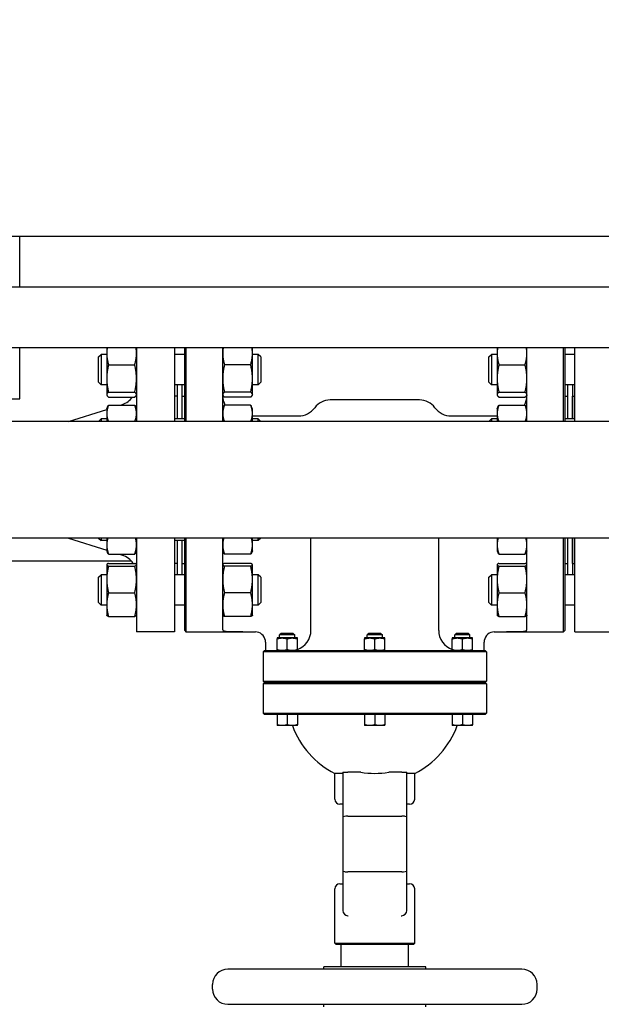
# Model space of a CAD drawing. Header units: inches. Extents: x 5 to 1128, y -85 to 748.
# Tile 682 of 693: x 658 to 672, y 681 to 705. Entities that reach past the tile are written whole.
import ezdxf

# ---------------------------------------------------------------- set-up
doc = ezdxf.new("R2010")
doc.units = ezdxf.units.IN
doc.header["$LTSCALE"] = 32
doc.header["$MEASUREMENT"] = 0
doc.layers.add('Dimension (ANSI)', color=7, linetype='Continuous', lineweight=25)
doc.layers.add('Visible (ANSI)', color=7, linetype='Continuous', lineweight=30)
doc.styles.add('Note Text (ANSI)', font='tahoma.ttf')
doc.dimstyles.new('SB Fraction-16 (ANSI)', dxfattribs={"dimscale": 32, "dimtxt": 0.125, "dimasz": 0.098425, "dimexe": 0.125, "dimexo": 0.0625, "dimgap": 0.031496, "dimtad": 0, "dimtih": 1, "dimtoh": 1, "dimdec": 4, "dimrnd": 1e-08, "dimzin": 0, "dimdsep": 46, "dimlunit": 5, "dimtxsty": 'Note Text (ANSI)', "dimcen": 0.09, "dimdle": 0.393701, "dimclrd": 256, "dimclre": 256, "dimclrt": 256, "dimadec": 0, "dimazin": 3, "dimtfac": 0.96, "dimtofl": 0, "dimtmove": 0, "dimatfit": 3, "dimfxl": 1, "dimfrac": 2, "dimtolj": 1, "dimtzin": 12, "dimlwd": -1, "dimlwe": -1, "dimarcsym": 0})

# ---------------------------------------------------------------- blocks, each defined once
blk = doc.blocks.new('*D18')
at = {"layer": 'Defpoints', "color": 0, "transparency": 16777216}
for p in [(736.781, 720.097), (484.781, 699.94), (736.781, 699.94)]:
    blk.add_point(p, dxfattribs=at)
at = {"layer": 'Dimension (ANSI)', "transparency": 16777216}
for p, q in [((484.781, 701.94), (484.781, 724.097)), ((736.781, 701.94), (736.781, 724.097)), ((487.93, 720.097), (607.035, 720.097)), ((733.631, 720.097), (617.526, 720.097))]:
    blk.add_line(p, q, dxfattribs=at)
for points in [[(487.93, 720.622), (487.93, 719.572), (484.781, 720.097)], [(733.631, 720.622), (733.631, 719.572), (736.781, 720.097)]]:
    blk.add_solid(points, dxfattribs=at)
at = {"layer": 'Dimension (ANSI)', "transparency": 16777216, "insert": (608.043, 722.181), "char_height": 4, "attachment_point": 1, "style": 'Note Text (ANSI)'}
blk.add_mtext('\\A1;252', dxfattribs=at)

msp = doc.modelspace()

# ---------------------------------------------------------------- linework, layer by layer
at = {"layer": 'Visible (ANSI)'}
for p, q in [((657.96813, 699.93978), (653.96813, 699.93978)), ((693.18688, 699.93978), (657.96813, 699.93978)), ((657.96813, 698.68978), (657.96813, 699.93978)), ((734.40563, 698.68978), (655.21813, 698.68978)), ((733.65563, 697.18978), (655.21813, 697.18978)), ((657.96813, 695.93978), (657.96813, 697.18978)), ((659.91313, 696.96849), (659.97563, 697.03099)), ((659.97563, 697.03099), (659.97563, 696.28099)), ((660.11413, 697.03099), (659.97563, 697.03099)), ((660.11413, 697.18978), (660.11413, 697.05448)), ((660.11413, 697.05448), (660.11413, 696.43826)), ((660.84813, 697.18978), (660.84813, 695.37728)), ((661.78813, 697.18978), (661.78813, 695.37728)), ((662.03563, 697.03099), (661.78813, 697.03099)), ((662.03563, 695.37728), (662.03563, 697.18978)), ((662.06688, 697.18978), (662.06688, 695.37728)), ((662.97313, 695.37728), (662.97313, 697.18978)), ((663.70713, 697.05448), (663.70713, 697.18978)), ((663.70713, 696.43826), (663.70713, 697.05448)), ((663.85063, 697.03099), (663.70713, 697.03099)), ((663.85063, 696.28099), (663.85063, 697.03099)), ((663.91313, 696.96849), (663.85063, 697.03099)), ((669.53563, 696.96849), (669.59813, 697.03099)), ((669.59813, 697.03099), (669.59813, 696.28099)), ((669.73913, 697.03099), (669.59813, 697.03099)), ((669.73913, 697.18978), (669.73913, 697.05448)), ((669.73913, 697.05448), (669.73913, 696.43826)), ((670.47313, 695.37728), (670.47313, 697.18978)), ((671.37938, 695.37728), (671.37938, 697.18978)), ((671.41063, 697.18978), (671.41063, 695.37728)), ((671.65813, 697.03099), (671.41063, 697.03099)), ((671.65813, 695.37728), (671.65813, 697.18978)), ((659.91313, 696.34349), (659.91313, 696.96849)), ((663.91313, 696.96849), (663.91313, 696.34349)), ((669.53563, 696.34349), (669.53563, 696.96849)), ((660.15922, 696.7765), (660.80305, 696.7765)), ((663.66205, 696.7765), (663.01822, 696.7765)), ((669.78422, 696.7765), (670.42805, 696.7765)), ((659.91313, 696.34349), (659.97563, 696.28099)), ((660.11413, 696.43826), (660.11413, 696.03976)), ((663.70713, 696.03976), (663.70713, 696.43826)), ((663.91313, 696.34349), (663.85063, 696.28099)), ((669.53563, 696.34349), (669.59813, 696.28099)), ((669.73913, 696.43826), (669.73913, 696.03976)), ((660.11413, 696.28099), (659.97563, 696.28099)), ((660.15922, 696.10002), (660.80305, 696.10002)), ((662.03563, 696.28099), (661.78813, 696.28099)), ((661.84813, 696.28099), (661.84813, 695.43987)), ((661.96813, 696.28099), (661.96813, 695.43987)), ((663.66205, 696.10002), (663.01822, 696.10002)), ((663.85063, 696.28099), (663.70713, 696.28099)), ((669.73913, 696.28099), (669.59813, 696.28099)), ((669.78422, 696.10002), (670.42805, 696.10002)), ((671.65813, 696.28099), (671.41063, 696.28099)), ((671.47313, 696.28099), (671.47313, 695.43987)), ((671.59313, 696.28099), (671.59313, 695.43987)), ((654.17359, 695.93978), (657.96813, 695.93978)), ((660.11413, 696.03976), (660.11413, 696.03099)), ((660.11413, 696.03099), (660.11828, 696.02209)), ((660.15922, 695.97951), (660.80305, 695.97951)), ((660.84813, 696.03099), (660.84398, 696.02209)), ((661.84813, 695.99978), (661.78813, 695.99978)), ((661.97313, 695.87978), (661.96813, 695.87978)), ((661.97313, 695.43987), (661.97313, 695.99978)), ((661.97313, 695.99978), (662.03563, 695.99978)), ((662.97313, 696.03099), (662.97728, 696.02209)), ((663.66205, 695.97951), (663.01822, 695.97951)), ((663.70713, 696.03099), (663.70298, 696.02209)), ((663.70713, 696.03099), (663.70713, 696.03976)), ((667.8255, 695.90828), (665.62077, 695.90828)), ((669.73913, 696.03976), (669.73913, 696.03099)), ((669.73913, 696.03099), (669.74328, 696.02209)), ((669.78422, 695.97951), (670.42805, 695.97951)), ((670.47313, 696.03099), (670.46898, 696.02209)), ((671.41063, 695.99978), (671.47313, 695.99978)), ((671.59813, 695.87978), (671.59313, 695.87978)), ((671.59813, 695.43987), (671.59813, 695.99978)), ((671.59813, 695.99978), (671.65813, 695.99978)), ((659.1748, 695.37978), (660.11413, 695.6773)), ((660.11413, 695.68987), (660.14326, 695.75233)), ((660.11413, 695.68987), (660.11413, 695.5744)), ((660.11413, 695.5744), (660.11413, 695.37728)), ((660.15922, 695.78337), (660.80305, 695.78337)), ((660.44902, 695.78337), (660.49911, 695.79923)), ((660.84813, 695.68987), (660.81901, 695.75233)), ((662.97313, 695.68987), (663.00226, 695.75233)), ((663.66205, 695.78337), (663.01822, 695.78337)), ((663.70713, 695.68987), (663.67801, 695.75233)), ((663.70713, 695.5744), (663.70713, 695.68987)), ((663.70713, 695.37728), (663.70713, 695.5744)), ((669.73913, 695.68987), (669.76826, 695.75233)), ((669.73913, 695.68987), (669.73913, 695.5744)), ((669.73913, 695.5744), (669.73913, 695.37728)), ((669.78422, 695.78337), (670.42805, 695.78337)), ((670.47313, 695.68987), (670.44401, 695.75233)), ((673.70426, 695.37728), (636.86701, 695.37728)), ((658.99009, 695.37728), (658.99201, 695.37978)), ((659.1748, 695.37978), (658.99201, 695.37978)), ((658.99201, 695.37978), (658.99201, 695.37728)), ((659.1748, 695.37978), (659.1748, 695.37728)), ((659.91313, 695.37737), (659.97563, 695.43987)), ((659.91313, 695.37728), (659.91313, 695.37737)), ((659.97563, 695.43987), (659.97563, 695.37728)), ((660.11413, 695.43987), (659.97563, 695.43987)), ((662.03563, 695.43987), (661.78813, 695.43987)), ((663.70713, 695.51458), (664.8393, 695.51458)), ((663.85063, 695.43987), (663.70713, 695.43987)), ((663.85063, 695.37728), (663.85063, 695.43987)), ((663.91313, 695.37737), (663.85063, 695.43987)), ((663.91313, 695.37737), (663.91313, 695.37728)), ((668.60697, 695.51458), (669.73913, 695.51458)), ((669.53563, 695.37737), (669.59813, 695.43987)), ((669.53563, 695.37728), (669.53563, 695.37737)), ((669.59813, 695.43987), (669.59813, 695.37728)), ((669.73913, 695.43987), (669.59813, 695.43987)), ((671.65813, 695.43987), (671.41063, 695.43987)), ((673.70426, 692.50228), (636.86701, 692.50228)), ((658.99009, 692.50228), (658.99201, 692.49978)), ((658.99201, 692.50228), (658.99201, 692.49978)), ((659.1748, 692.49978), (658.99201, 692.49978)), ((659.1748, 692.50228), (659.1748, 692.49978)), ((659.1748, 692.49978), (660.11413, 692.20226)), ((659.91313, 692.50219), (659.91313, 692.50228)), ((659.91313, 692.50219), (659.97563, 692.43969)), ((659.97563, 692.50228), (659.97563, 692.43969)), ((660.11413, 692.43969), (659.97563, 692.43969)), ((660.11413, 692.50228), (660.11413, 692.33321)), ((660.84813, 692.50228), (660.84813, 690.18978)), ((661.78813, 692.50228), (661.78813, 690.18978)), ((662.03563, 692.43969), (661.78813, 692.43969)), ((661.84813, 692.43969), (661.84813, 691.59857)), ((661.96813, 692.43969), (661.96813, 691.59857)), ((661.97313, 691.87978), (661.97313, 692.43969)), ((662.03563, 690.22103), (662.03563, 692.50228)), ((662.06688, 692.50228), (662.06688, 690.18978)), ((662.97313, 690.23809), (662.97313, 692.50228)), ((663.70713, 692.33321), (663.70713, 692.50228)), ((663.85063, 692.43969), (663.70713, 692.43969)), ((663.85063, 692.43969), (663.85063, 692.50228)), ((663.91313, 692.50219), (663.85063, 692.43969)), ((663.91313, 692.50228), (663.91313, 692.50219)), ((665.14833, 690.22718), (665.14833, 692.50221)), ((668.29794, 690.22718), (668.29794, 692.50221)), ((669.73913, 692.50228), (669.73913, 692.33321)), ((670.47313, 690.23809), (670.47313, 692.50228)), ((671.37938, 690.18978), (671.37938, 692.50228)), ((671.41063, 692.50228), (671.41063, 690.22103)), ((671.47313, 692.50228), (671.47313, 691.59857)), ((671.59313, 692.50228), (671.59313, 691.59857)), ((671.59813, 691.87978), (671.59813, 692.50228)), ((671.65813, 690.18978), (671.65813, 692.50228)), ((660.11413, 692.33321), (660.11413, 692.18969)), ((660.11413, 692.18969), (660.13361, 692.14792)), ((660.84813, 692.18969), (660.82866, 692.14792)), ((662.97313, 692.18969), (662.99261, 692.14792)), ((663.70713, 692.18969), (663.68766, 692.14792)), ((663.70713, 692.18969), (663.70713, 692.33321)), ((669.73913, 692.33321), (669.73913, 692.18969)), ((669.73913, 692.18969), (669.75861, 692.14792)), ((670.47313, 692.18969), (670.45366, 692.14792)), ((654.17359, 691.93978), (660.7183, 691.93978)), ((660.15922, 692.10314), (660.80305, 692.10314)), ((660.4271, 692.10314), (660.49911, 692.08033)), ((661.97313, 691.99978), (661.96813, 691.99978)), ((661.96813, 691.93978), (661.97313, 691.93978)), ((663.66205, 692.10314), (663.01822, 692.10314)), ((669.78422, 692.10314), (670.42805, 692.10314)), ((671.59813, 691.99978), (671.59313, 691.99978)), ((671.59313, 691.93978), (671.59813, 691.93978)), ((660.11413, 691.84857), (660.11543, 691.85135)), ((660.11413, 691.84857), (660.11413, 691.84581)), ((660.11413, 691.84581), (660.11413, 691.48387)), ((660.15922, 691.87969), (660.80305, 691.87969)), ((660.15922, 691.81193), (660.80305, 691.81193)), ((660.84813, 691.84857), (660.84684, 691.85135)), ((661.84813, 691.87978), (661.78813, 691.87978)), ((661.97313, 691.87978), (662.03563, 691.87978)), ((662.97313, 691.84857), (662.97443, 691.85135)), ((663.66205, 691.87969), (663.01822, 691.87969)), ((663.66205, 691.81193), (663.01822, 691.81193)), ((663.70713, 691.84857), (663.70584, 691.85135)), ((663.70713, 691.84581), (663.70713, 691.84857)), ((663.70713, 691.48387), (663.70713, 691.84581)), ((669.73913, 691.84857), (669.74043, 691.85135)), ((669.73913, 691.84857), (669.73913, 691.84581)), ((669.73913, 691.84581), (669.73913, 691.48387)), ((669.78422, 691.87969), (670.42805, 691.87969)), ((669.78422, 691.81193), (670.42805, 691.81193)), ((670.47313, 691.84857), (670.47184, 691.85135)), ((671.41063, 691.87978), (671.47313, 691.87978)), ((671.59813, 691.87978), (671.65813, 691.87978)), ((659.91313, 691.53607), (659.97563, 691.59857)), ((659.91313, 690.91107), (659.91313, 691.53607)), ((659.97563, 691.59857), (659.97563, 690.84857)), ((660.11413, 691.59857), (659.97563, 691.59857)), ((660.11413, 691.48387), (660.11413, 690.86163)), ((662.03563, 691.59857), (661.78813, 691.59857)), ((663.85063, 691.59857), (663.70713, 691.59857)), ((663.70713, 690.86163), (663.70713, 691.48387)), ((663.85063, 690.84857), (663.85063, 691.59857)), ((663.91313, 691.53607), (663.85063, 691.59857)), ((663.91313, 691.53607), (663.91313, 690.91107)), ((669.53563, 691.53607), (669.59813, 691.59857)), ((669.53563, 690.91107), (669.53563, 691.53607)), ((669.59813, 691.59857), (669.59813, 690.84857)), ((669.73913, 691.59857), (669.59813, 691.59857)), ((669.73913, 691.48387), (669.73913, 690.86163)), ((671.65813, 691.59857), (671.41063, 691.59857)), ((660.15922, 691.15581), (660.80305, 691.15581)), ((663.66205, 691.15581), (663.01822, 691.15581)), ((669.78422, 691.15581), (670.42805, 691.15581)), ((659.91313, 690.91107), (659.97563, 690.84857)), ((660.11413, 690.84857), (659.97563, 690.84857)), ((660.11413, 690.86163), (660.11413, 690.59857)), ((662.03563, 690.84857), (661.78813, 690.84857)), ((663.70713, 690.59857), (663.70713, 690.86163)), ((663.85063, 690.84857), (663.70713, 690.84857)), ((663.91313, 690.91107), (663.85063, 690.84857)), ((669.53563, 690.91107), (669.59813, 690.84857)), ((669.73913, 690.84857), (669.59813, 690.84857)), ((669.73913, 690.86163), (669.73913, 690.59857)), ((671.65813, 690.84857), (671.41063, 690.84857)), ((660.11413, 690.59857), (660.11543, 690.5958)), ((660.15922, 690.56745), (660.80305, 690.56745)), ((660.84813, 690.59857), (660.84684, 690.5958)), ((662.97313, 690.59857), (662.97443, 690.5958)), ((663.66205, 690.56745), (663.01822, 690.56745)), ((663.70713, 690.59857), (663.70584, 690.5958)), ((669.73913, 690.59857), (669.74043, 690.5958)), ((669.78422, 690.56745), (670.42805, 690.56745)), ((670.47313, 690.59857), (670.47184, 690.5958)), ((661.78813, 690.18978), (660.84813, 690.18978)), ((662.03563, 690.22103), (662.06688, 690.18978)), ((662.06688, 690.18978), (662.97313, 690.18978)), ((663.47313, 690.19111), (662.97313, 690.19111)), ((662.97313, 690.19111), (662.97313, 690.18978)), ((662.97313, 690.18978), (663.77813, 690.18978)), ((664.43868, 690.03968), (664.31368, 690.03968)), ((664.31368, 689.74951), (664.31368, 690.01735)), ((664.41343, 690.15238), (664.37618, 690.11513)), ((664.75118, 690.11513), (664.37618, 690.11513)), ((664.37618, 690.03968), (664.37618, 690.11513)), ((664.71393, 690.15238), (664.41343, 690.15238)), ((664.68868, 690.03968), (664.43868, 690.03968)), ((664.56368, 689.74951), (664.56368, 690.01735)), ((664.81368, 690.03968), (664.68868, 690.03968)), ((664.71393, 690.15238), (664.75118, 690.11513)), ((664.75118, 690.03968), (664.75118, 690.11513)), ((664.81368, 689.74951), (664.81368, 690.01735)), ((666.59813, 690.03968), (666.47313, 690.03968)), ((666.47313, 689.74951), (666.47313, 690.01735)), ((666.57288, 690.15238), (666.53563, 690.11513)), ((666.91063, 690.11513), (666.53563, 690.11513)), ((666.53563, 690.03968), (666.53563, 690.11513)), ((666.87338, 690.15238), (666.57288, 690.15238)), ((666.84813, 690.03968), (666.59813, 690.03968)), ((666.72313, 689.74951), (666.72313, 690.01735)), ((666.97313, 690.03968), (666.84813, 690.03968)), ((666.87338, 690.15238), (666.91063, 690.11513)), ((666.91063, 690.03968), (666.91063, 690.11513)), ((666.97313, 689.74951), (666.97313, 690.01735)), ((668.75758, 690.03968), (668.63258, 690.03968)), ((668.63258, 689.74951), (668.63258, 690.01735)), ((668.73233, 690.15238), (668.69508, 690.11513)), ((669.07008, 690.11513), (668.69508, 690.11513)), ((668.69508, 690.03968), (668.69508, 690.11513)), ((669.03283, 690.15238), (668.73233, 690.15238)), ((669.00758, 690.03968), (668.75758, 690.03968)), ((668.88258, 689.74951), (668.88258, 690.01735)), ((669.13258, 690.03968), (669.00758, 690.03968)), ((669.03283, 690.15238), (669.07008, 690.11513)), ((669.07008, 690.03968), (669.07008, 690.11513)), ((669.13258, 689.74951), (669.13258, 690.01735)), ((669.66813, 690.18978), (670.47313, 690.18978)), ((670.47313, 690.19111), (669.97313, 690.19111)), ((670.47313, 690.18978), (670.47313, 690.19111)), ((670.47313, 690.18978), (671.37938, 690.18978)), ((671.41063, 690.22103), (671.37938, 690.18978)), ((671.65813, 690.18978), (672.59813, 690.18978)), ((664.02813, 689.93978), (664.02813, 689.72718)), ((669.41813, 689.72718), (669.41813, 689.93978)), ((664.00438, 689.72718), (663.97313, 689.69593)), ((664.03635, 689.69593), (663.97313, 689.69593)), ((663.97313, 689.69593), (663.97313, 688.97103)), ((664.00438, 689.72718), (664.06747, 689.72718)), ((665.58576, 689.69593), (664.03635, 689.69593)), ((664.06747, 689.72718), (665.58893, 689.72718)), ((667.86051, 689.69593), (665.58576, 689.69593)), ((665.58893, 689.72718), (667.85734, 689.72718)), ((667.85734, 689.72718), (669.3788, 689.72718)), ((669.40991, 689.69593), (667.86051, 689.69593)), ((669.3788, 689.72718), (669.44188, 689.72718)), ((669.47313, 689.69593), (669.40991, 689.69593)), ((669.44188, 689.72718), (669.47313, 689.69593)), ((669.47313, 689.69593), (669.47313, 688.97103)), ((663.97313, 688.97103), (664.03635, 688.97103)), ((664.00438, 688.93978), (663.97313, 688.97103)), ((664.00438, 688.93978), (663.97313, 688.90853)), ((664.03635, 688.90853), (663.97313, 688.90853)), ((663.97313, 688.90853), (663.97313, 688.18363)), ((664.06747, 688.93978), (664.00438, 688.93978)), ((664.00438, 688.93978), (664.06747, 688.93978)), ((664.03635, 688.97103), (665.58576, 688.97103)), ((665.58576, 688.90853), (664.03635, 688.90853)), ((665.58893, 688.93978), (664.06747, 688.93978)), ((664.06747, 688.93978), (665.58893, 688.93978)), ((665.58576, 688.97103), (667.86051, 688.97103)), ((667.86051, 688.90853), (665.58576, 688.90853)), ((667.85734, 688.93978), (665.58893, 688.93978)), ((665.58893, 688.93978), (667.85734, 688.93978)), ((669.3788, 688.93978), (667.85734, 688.93978)), ((667.85734, 688.93978), (669.3788, 688.93978)), ((667.86051, 688.97103), (669.40991, 688.97103)), ((669.40991, 688.90853), (667.86051, 688.90853)), ((669.44188, 688.93978), (669.3788, 688.93978)), ((669.3788, 688.93978), (669.44188, 688.93978)), ((669.40991, 688.97103), (669.47313, 688.97103)), ((669.47313, 688.90853), (669.40991, 688.90853)), ((669.44188, 688.93978), (669.47313, 688.97103)), ((669.44188, 688.93978), (669.47313, 688.90853)), ((669.47313, 688.90853), (669.47313, 688.18363)), ((663.97313, 688.18363), (664.03635, 688.18363)), ((664.00438, 688.15238), (663.97313, 688.18363)), ((664.06747, 688.15238), (664.00438, 688.15238)), ((664.03635, 688.18363), (665.58576, 688.18363)), ((665.58893, 688.15238), (664.06747, 688.15238)), ((664.31368, 688.15238), (664.31368, 687.89971)), ((664.56368, 688.15238), (664.56368, 687.89971)), ((664.81368, 688.15238), (664.81368, 687.89971)), ((665.58576, 688.18363), (667.86051, 688.18363)), ((667.85734, 688.15238), (665.58893, 688.15238)), ((666.47313, 688.15238), (666.47313, 687.89971)), ((666.72313, 688.15238), (666.72313, 687.89971)), ((666.97313, 688.15238), (666.97313, 687.89971)), ((669.3788, 688.15238), (667.85734, 688.15238)), ((667.86051, 688.18363), (669.40991, 688.18363)), ((668.63258, 688.15238), (668.63258, 687.89971)), ((668.88258, 688.15238), (668.88258, 687.89971)), ((669.13258, 688.15238), (669.13258, 687.89971)), ((669.44188, 688.15238), (669.3788, 688.15238)), ((669.40991, 688.18363), (669.47313, 688.18363)), ((669.44188, 688.15238), (669.47313, 688.18363)), ((664.43868, 687.87738), (664.31368, 687.87738)), ((664.68868, 687.87738), (664.43868, 687.87738)), ((664.81368, 687.87738), (664.68868, 687.87738)), ((666.59813, 687.87738), (666.47313, 687.87738)), ((666.84813, 687.87738), (666.59813, 687.87738)), ((666.97313, 687.87738), (666.84813, 687.87738)), ((668.75758, 687.87738), (668.63258, 687.87738)), ((669.00758, 687.87738), (668.75758, 687.87738)), ((669.13258, 687.87738), (669.00758, 687.87738)), ((665.93573, 686.69609), (665.73888, 686.69609)), ((665.73888, 686.06478), (665.73888, 686.69609)), ((665.93573, 686.72718), (666.06073, 686.72718)), ((665.93573, 686.72718), (665.93573, 685.62346)), ((666.3782, 686.72718), (666.06073, 686.72718)), ((667.38553, 686.72718), (667.06807, 686.72718)), ((667.38553, 686.72718), (667.51053, 686.72718)), ((667.51053, 685.62346), (667.51053, 686.72718)), ((667.70738, 686.69609), (667.51053, 686.69609)), ((667.70738, 686.06478), (667.70738, 686.69609)), ((665.93573, 685.93978), (665.86388, 685.93978)), ((667.58238, 685.93978), (667.51053, 685.93978)), ((665.93573, 685.62346), (665.93573, 684.29547)), ((666.06073, 685.6455), (667.38553, 685.6455)), ((667.51053, 684.29547), (667.51053, 685.62346)), ((665.93573, 684.29547), (665.93573, 683.31675)), ((667.38553, 684.27343), (666.06073, 684.27343)), ((667.51053, 683.31675), (667.51053, 684.29547)), ((665.86388, 683.97915), (665.93573, 683.97915)), ((667.51053, 683.97915), (667.58238, 683.97915)), ((665.73888, 682.51434), (665.73888, 683.85415)), ((667.70738, 682.51434), (667.70738, 683.85415)), ((666.06073, 683.19175), (666.0702, 683.19175)), ((667.37607, 683.19175), (667.38553, 683.19175)), ((665.73888, 682.51434), (667.70738, 682.51434)), ((665.77013, 682.48309), (665.73888, 682.51434)), ((667.67613, 682.48309), (665.77013, 682.48309)), ((665.89636, 681.93191), (665.89636, 682.48309)), ((667.5499, 681.93191), (667.5499, 682.48309)), ((667.67613, 682.48309), (667.70738, 682.51434)), ((670.34912, 681.87285), (663.09715, 681.87285)), ((667.98298, 681.93191), (665.46329, 681.93191)), ((665.46329, 681.87285), (665.46329, 681.93191)), ((667.98298, 681.87285), (667.98298, 681.93191)), ((662.72313, 681.38072), (662.72313, 681.49883)), ((670.72313, 681.38072), (670.72313, 681.49883)), ((663.09715, 681.00671), (670.34912, 681.00671)), ((665.46329, 680.94765), (665.46329, 681.00671)), ((667.98298, 680.94765), (667.98298, 681.00671))]:
    msp.add_line(p, q, dxfattribs=at)
for centre, radius, start, end in [((660.34813, 696.27589), 0.5, 287.574716, 323.645749), ((663.47313, 696.01458), 0.5, 180, 207.543912), ((665.62077, 695.43584), 0.47244, 90, 143.477266), ((667.8255, 695.43584), 0.47244, 36.522734, 90), ((669.97313, 696.01458), 0.5, 332.456088, 0), ((664.8393, 696.01458), 0.5, 270, 323.477266), ((668.60697, 696.01458), 0.5, 216.522734, 270), ((660.34813, 691.60367), 0.5, 33.50812, 72.425284), ((663.77813, 689.93978), 0.25, 8.604112, 90), ((664.64833, 690.22718), 0.5, 289.311794, 0), ((668.79794, 690.22718), 0.5, 180, 250.688206), ((669.66813, 689.93978), 0.25, 90, 171.395888), ((666.72313, 688.62482), 2.16535, 200.192895, 242.964308), ((666.72313, 688.62482), 2.16535, 297.035692, 339.807105), ((665.86388, 686.06478), 0.125, 180, 270), ((667.58238, 686.06478), 0.125, 270, 0), ((665.86388, 683.85415), 0.125, 90, 180), ((667.58238, 683.85415), 0.125, 0, 90), ((666.06073, 683.31675), 0.125, 180, 270), ((667.38553, 683.31675), 0.125, 270, 0), ((663.09715, 681.49883), 0.37402, 90, 180), ((670.34912, 681.49883), 0.37402, 0, 90), ((663.09715, 681.38072), 0.37402, 180, 270), ((670.34912, 681.38072), 0.37402, 270, 0)]:
    msp.add_arc(centre, radius, start, end, dxfattribs=at)
for centre, major_axis, ratio, start_param, end_param in [((666.72313, 688.71917), (2.14771, 0), 0.93969262, 4.55108575, 4.87369221), ((666.06073, 685.62346), (0.125, 0), 0.17632698, 1.57079633, 3.14159265), ((667.38553, 685.62346), (-0.125, 0), 0.17632698, 3.14159265, 4.71238898), ((666.06073, 684.29547), (-0.125, 0), 0.17632698, 0, 1.57079633), ((667.38553, 684.29547), (-0.125, 0), 0.17632698, 1.57079633, 3.14159265)]:
    msp.add_ellipse(centre, major_axis=major_axis, ratio=ratio, start_param=start_param, end_param=end_param, dxfattribs=at)
for points, weights in [([(660.12542, 697.18978), (660.11413, 697.12084), (660.11413, 697.05448)], [1.0189754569, 1.01917066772, 1]), ([(660.11413, 697.05448), (660.11413, 696.92547), (660.15922, 696.7765)], [1, 1.0379548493, 1]), ([(660.80305, 696.7765), (660.84813, 696.92547), (660.84813, 697.05448)], [1, 1.0379548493, 1]), ([(660.84813, 697.05448), (660.84813, 697.12084), (660.83684, 697.18978)], [1, 1.01917066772, 1.0189754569]), ([(662.98442, 697.18978), (662.97313, 697.12084), (662.97313, 697.05448)], [1.0189754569, 1.01917066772, 1]), ([(662.97313, 697.05448), (662.97313, 696.92547), (663.01822, 696.7765)], [1, 1.0379548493, 1]), ([(663.66205, 696.7765), (663.70713, 696.92547), (663.70713, 697.05448)], [1, 1.0379548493, 1]), ([(663.70713, 697.05448), (663.70713, 697.12084), (663.69584, 697.18978)], [1, 1.01917066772, 1.0189754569]), ([(669.75042, 697.18978), (669.73913, 697.12084), (669.73913, 697.05448)], [1.0189754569, 1.01917066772, 1]), ([(669.73913, 697.05448), (669.73913, 696.92547), (669.78422, 696.7765)], [1, 1.0379548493, 1]), ([(670.42805, 696.7765), (670.47313, 696.92547), (670.47313, 697.05448)], [1, 1.0379548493, 1]), ([(670.47313, 697.05448), (670.47313, 697.12084), (670.46184, 697.18978)], [1, 1.01917066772, 1.0189754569]), ([(660.15922, 696.7765), (660.11413, 696.59523), (660.11413, 696.43826)], [1, 1.0379548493, 1]), ([(660.84813, 696.43826), (660.84813, 696.59523), (660.80305, 696.7765)], [1, 1.0379548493, 1]), ([(663.01822, 696.7765), (662.97313, 696.59523), (662.97313, 696.43826)], [1, 1.0379548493, 1]), ([(663.70713, 696.43826), (663.70713, 696.59523), (663.66205, 696.7765)], [1, 1.0379548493, 1]), ([(669.78422, 696.7765), (669.73913, 696.59523), (669.73913, 696.43826)], [1, 1.0379548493, 1]), ([(670.47313, 696.43826), (670.47313, 696.59523), (670.42805, 696.7765)], [1, 1.0379548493, 1]), ([(660.11413, 696.43826), (660.11413, 696.28128), (660.15922, 696.10002)], [1, 1.0379548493, 1]), ([(660.80305, 696.10002), (660.84813, 696.28128), (660.84813, 696.43826)], [1, 1.0379548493, 1]), ([(662.97313, 696.43826), (662.97313, 696.28128), (663.01822, 696.10002)], [1, 1.0379548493, 1]), ([(663.66205, 696.10002), (663.70713, 696.28128), (663.70713, 696.43826)], [1, 1.0379548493, 1]), ([(669.73913, 696.43826), (669.73913, 696.28128), (669.78422, 696.10002)], [1, 1.0379548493, 1]), ([(670.42805, 696.10002), (670.47313, 696.28128), (670.47313, 696.43826)], [1, 1.0379548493, 1]), ([(660.15922, 696.10002), (660.11413, 696.06773), (660.11413, 696.03976)], [1, 1.0379548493, 1]), ([(660.84813, 696.03976), (660.84813, 696.06773), (660.80305, 696.10002)], [1, 1.0379548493, 1]), ([(663.01822, 696.10002), (662.97313, 696.06773), (662.97313, 696.03976)], [1, 1.0379548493, 1]), ([(663.70713, 696.03976), (663.70713, 696.06773), (663.66205, 696.10002)], [1, 1.0379548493, 1]), ([(669.78422, 696.10002), (669.73913, 696.06773), (669.73913, 696.03976)], [1, 1.0379548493, 1]), ([(670.47313, 696.03976), (670.47313, 696.06773), (670.42805, 696.10002)], [1, 1.0379548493, 1]), ([(660.11413, 696.03976), (660.11413, 696.0118), (660.15922, 695.97951)], [1, 1.0379548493, 1]), ([(660.80305, 695.97951), (660.84813, 696.0118), (660.84813, 696.03976)], [1, 1.0379548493, 1]), ([(662.97313, 696.03976), (662.97313, 696.0118), (663.01822, 695.97951)], [1, 1.0379548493, 1]), ([(663.66205, 695.97951), (663.70713, 696.0118), (663.70713, 696.03976)], [1, 1.0379548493, 1]), ([(669.73913, 696.03976), (669.73913, 696.0118), (669.78422, 695.97951)], [1, 1.0379548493, 1]), ([(670.42805, 695.97951), (670.47313, 696.0118), (670.47313, 696.03976)], [1, 1.0379548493, 1]), ([(660.15922, 695.78337), (660.11413, 695.67138), (660.11413, 695.5744)], [1, 1.0379548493, 1]), ([(660.11413, 695.5744), (660.11413, 695.48223), (660.15455, 695.37728)], [1, 1.03600393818, 1.00370126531]), ([(660.14326, 695.75233), (660.15032, 695.76747), (660.15922, 695.78337)], [1.01175569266, 1.00727059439, 1]), ([(660.84813, 695.5744), (660.84813, 695.67138), (660.80305, 695.78337)], [1, 1.0379548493, 1]), ([(660.80305, 695.78337), (660.81195, 695.76747), (660.81901, 695.75233)], [1, 1.00727059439, 1.01175569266]), ([(660.80771, 695.37728), (660.84813, 695.48223), (660.84813, 695.5744)], [1.00370126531, 1.03600393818, 1]), ([(663.01822, 695.78337), (662.97313, 695.67138), (662.97313, 695.5744)], [1, 1.0379548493, 1]), ([(662.97313, 695.5744), (662.97313, 695.48223), (663.01355, 695.37728)], [1, 1.03600393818, 1.00370126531]), ([(663.00226, 695.75233), (663.00932, 695.76747), (663.01822, 695.78337)], [1.01175569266, 1.00727059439, 1]), ([(663.70713, 695.5744), (663.70713, 695.67138), (663.66205, 695.78337)], [1, 1.0379548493, 1]), ([(663.66205, 695.78337), (663.67095, 695.76747), (663.67801, 695.75233)], [1, 1.00727059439, 1.01175569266]), ([(663.66671, 695.37728), (663.70713, 695.48223), (663.70713, 695.5744)], [1.00370126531, 1.03600393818, 1]), ([(669.78422, 695.78337), (669.73913, 695.67138), (669.73913, 695.5744)], [1, 1.0379548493, 1]), ([(669.73913, 695.5744), (669.73913, 695.48223), (669.77955, 695.37728)], [1, 1.03600393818, 1.00370126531]), ([(669.76826, 695.75233), (669.77532, 695.76747), (669.78422, 695.78337)], [1.01175569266, 1.00727059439, 1]), ([(670.42805, 695.78337), (670.43695, 695.76747), (670.44401, 695.75233)], [1, 1.00727059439, 1.01175569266]), ([(670.47313, 695.5744), (670.47313, 695.67138), (670.42805, 695.78337)], [1, 1.0379548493, 1]), ([(670.43271, 695.37728), (670.47313, 695.48223), (670.47313, 695.5744)], [1.00370126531, 1.03600393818, 1]), ([(660.13928, 692.50228), (660.11413, 692.41425), (660.11413, 692.33321)], [1.01415327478, 1.02854559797, 1]), ([(660.84813, 692.33321), (660.84813, 692.41425), (660.82299, 692.50228)], [1, 1.02854559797, 1.01415327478]), ([(662.99828, 692.50228), (662.97313, 692.41425), (662.97313, 692.33321)], [1.01415327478, 1.02854559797, 1]), ([(663.70713, 692.33321), (663.70713, 692.41425), (663.68199, 692.50228)], [1, 1.02854559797, 1.01415327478]), ([(669.76428, 692.50228), (669.73913, 692.41425), (669.73913, 692.33321)], [1.01415327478, 1.02854559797, 1]), ([(670.47313, 692.33321), (670.47313, 692.41425), (670.44799, 692.50228)], [1, 1.02854559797, 1.01415327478]), ([(660.11413, 692.33321), (660.11413, 692.22643), (660.15922, 692.10314)], [1, 1.0379548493, 1]), ([(660.80305, 692.10314), (660.84813, 692.22643), (660.84813, 692.33321)], [1, 1.0379548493, 1]), ([(662.97313, 692.33321), (662.97313, 692.22643), (663.01822, 692.10314)], [1, 1.0379548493, 1]), ([(663.66205, 692.10314), (663.70713, 692.22643), (663.70713, 692.33321)], [1, 1.0379548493, 1]), ([(669.73913, 692.33321), (669.73913, 692.22643), (669.78422, 692.10314)], [1, 1.0379548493, 1]), ([(670.42805, 692.10314), (670.47313, 692.22643), (670.47313, 692.33321)], [1, 1.0379548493, 1]), ([(660.15922, 692.10314), (660.14364, 692.12641), (660.13361, 692.14792)], [1, 1.01279805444, 1.01696531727]), ([(660.82866, 692.14792), (660.81863, 692.12641), (660.80305, 692.10314)], [1.01696531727, 1.01279805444, 1]), ([(663.01822, 692.10314), (663.00264, 692.12641), (662.99261, 692.14792)], [1, 1.01279805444, 1.01696531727]), ([(663.68766, 692.14792), (663.67763, 692.12641), (663.66205, 692.10314)], [1.01696531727, 1.01279805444, 1]), ([(669.78422, 692.10314), (669.76864, 692.12641), (669.75861, 692.14792)], [1, 1.01279805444, 1.01696531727]), ([(670.45366, 692.14792), (670.44363, 692.12641), (670.42805, 692.10314)], [1.01696531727, 1.01279805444, 1]), ([(660.15922, 691.87969), (660.11413, 691.86154), (660.11413, 691.84581)], [1, 1.0379548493, 1]), ([(660.11413, 691.84581), (660.11413, 691.83009), (660.15922, 691.81193)], [1, 1.0379548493, 1]), ([(660.15922, 691.81193), (660.11413, 691.63613), (660.11413, 691.48387)], [1, 1.0379548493, 1]), ([(660.84813, 691.84581), (660.84813, 691.86154), (660.80305, 691.87969)], [1, 1.0379548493, 1]), ([(660.80305, 691.81193), (660.84813, 691.83009), (660.84813, 691.84581)], [1, 1.0379548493, 1]), ([(660.84813, 691.48387), (660.84813, 691.63613), (660.80305, 691.81193)], [1, 1.0379548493, 1]), ([(663.01822, 691.87969), (662.97313, 691.86154), (662.97313, 691.84581)], [1, 1.0379548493, 1]), ([(662.97313, 691.84581), (662.97313, 691.83009), (663.01822, 691.81193)], [1, 1.0379548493, 1]), ([(663.01822, 691.81193), (662.97313, 691.63613), (662.97313, 691.48387)], [1, 1.0379548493, 1]), ([(663.70713, 691.84581), (663.70713, 691.86154), (663.66205, 691.87969)], [1, 1.0379548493, 1]), ([(663.66205, 691.81193), (663.70713, 691.83009), (663.70713, 691.84581)], [1, 1.0379548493, 1]), ([(663.70713, 691.48387), (663.70713, 691.63613), (663.66205, 691.81193)], [1, 1.0379548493, 1]), ([(669.78422, 691.87969), (669.73913, 691.86154), (669.73913, 691.84581)], [1, 1.0379548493, 1]), ([(669.73913, 691.84581), (669.73913, 691.83009), (669.78422, 691.81193)], [1, 1.0379548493, 1]), ([(669.78422, 691.81193), (669.73913, 691.63613), (669.73913, 691.48387)], [1, 1.0379548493, 1]), ([(670.47313, 691.84581), (670.47313, 691.86154), (670.42805, 691.87969)], [1, 1.0379548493, 1]), ([(670.42805, 691.81193), (670.47313, 691.83009), (670.47313, 691.84581)], [1, 1.0379548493, 1]), ([(670.47313, 691.48387), (670.47313, 691.63613), (670.42805, 691.81193)], [1, 1.0379548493, 1]), ([(660.11413, 691.48387), (660.11413, 691.33162), (660.15922, 691.15581)], [1, 1.0379548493, 1]), ([(660.80305, 691.15581), (660.84813, 691.33162), (660.84813, 691.48387)], [1, 1.0379548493, 1]), ([(662.97313, 691.48387), (662.97313, 691.33162), (663.01822, 691.15581)], [1, 1.0379548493, 1]), ([(663.66205, 691.15581), (663.70713, 691.33162), (663.70713, 691.48387)], [1, 1.0379548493, 1]), ([(669.73913, 691.48387), (669.73913, 691.33162), (669.78422, 691.15581)], [1, 1.0379548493, 1]), ([(670.42805, 691.15581), (670.47313, 691.33162), (670.47313, 691.48387)], [1, 1.0379548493, 1]), ([(660.15922, 691.15581), (660.11413, 690.99816), (660.11413, 690.86163)], [1, 1.0379548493, 1]), ([(660.84813, 690.86163), (660.84813, 690.99816), (660.80305, 691.15581)], [1, 1.0379548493, 1]), ([(663.01822, 691.15581), (662.97313, 690.99816), (662.97313, 690.86163)], [1, 1.0379548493, 1]), ([(663.70713, 690.86163), (663.70713, 690.99816), (663.66205, 691.15581)], [1, 1.0379548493, 1]), ([(669.78422, 691.15581), (669.73913, 690.99816), (669.73913, 690.86163)], [1, 1.0379548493, 1]), ([(670.47313, 690.86163), (670.47313, 690.99816), (670.42805, 691.15581)], [1, 1.0379548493, 1]), ([(660.11413, 690.86163), (660.11413, 690.7251), (660.15922, 690.56745)], [1, 1.0379548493, 1]), ([(660.80305, 690.56745), (660.84813, 690.7251), (660.84813, 690.86163)], [1, 1.0379548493, 1]), ([(662.97313, 690.86163), (662.97313, 690.7251), (663.01822, 690.56745)], [1, 1.0379548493, 1]), ([(663.66205, 690.56745), (663.70713, 690.7251), (663.70713, 690.86163)], [1, 1.0379548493, 1]), ([(669.73913, 690.86163), (669.73913, 690.7251), (669.78422, 690.56745)], [1, 1.0379548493, 1]), ([(670.42805, 690.56745), (670.47313, 690.7251), (670.47313, 690.86163)], [1, 1.0379548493, 1]), ([(660.15922, 690.56745), (660.12158, 690.58261), (660.11543, 690.5958)], [1, 1.0314924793, 1.01072411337]), ([(660.84684, 690.5958), (660.84069, 690.58261), (660.80305, 690.56745)], [1.01072411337, 1.0314924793, 1]), ([(663.01822, 690.56745), (662.98058, 690.58261), (662.97443, 690.5958)], [1, 1.0314924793, 1.01072411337]), ([(663.70584, 690.5958), (663.69969, 690.58261), (663.66205, 690.56745)], [1.01072411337, 1.0314924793, 1]), ([(669.78422, 690.56745), (669.74658, 690.58261), (669.74043, 690.5958)], [1, 1.0314924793, 1.01072411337]), ([(670.47184, 690.5958), (670.46569, 690.58261), (670.42805, 690.56745)], [1.01072411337, 1.0314924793, 1]), ([(664.31368, 690.03968), (664.31368, 690.03968), (664.31368, 690.01735)], [1, 1.04314139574, 1.01001874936]), ([(664.31368, 690.01735), (664.38067, 690.03968), (664.43868, 690.03968)], [1.01001874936, 1.04314139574, 1]), ([(664.43868, 690.03968), (664.4967, 690.03968), (664.56368, 690.01735)], [1, 1.04314139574, 1.01001874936]), ([(664.56368, 690.01735), (664.63067, 690.03968), (664.68868, 690.03968)], [1.01001874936, 1.04314139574, 1]), ([(664.68868, 690.03968), (664.7467, 690.03968), (664.81368, 690.01735)], [1, 1.04314139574, 1.01001874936]), ([(664.81368, 690.01735), (664.81368, 690.03968), (664.81368, 690.03968)], [1.01001874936, 1.04314139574, 1]), ([(666.47313, 690.03968), (666.47313, 690.03968), (666.47313, 690.01735)], [1, 1.04314139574, 1.01001874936]), ([(666.47313, 690.01735), (666.54012, 690.03968), (666.59813, 690.03968)], [1.01001874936, 1.04314139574, 1]), ([(666.59813, 690.03968), (666.65615, 690.03968), (666.72313, 690.01735)], [1, 1.04314139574, 1.01001874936]), ([(666.72313, 690.01735), (666.79012, 690.03968), (666.84813, 690.03968)], [1.01001874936, 1.04314139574, 1]), ([(666.84813, 690.03968), (666.90615, 690.03968), (666.97313, 690.01735)], [1, 1.04314139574, 1.01001874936]), ([(666.97313, 690.01735), (666.97313, 690.03968), (666.97313, 690.03968)], [1.01001874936, 1.04314139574, 1]), ([(668.63258, 690.03968), (668.63258, 690.03968), (668.63258, 690.01735)], [1, 1.04314139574, 1.01001874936]), ([(668.63258, 690.01735), (668.69957, 690.03968), (668.75758, 690.03968)], [1.01001874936, 1.04314139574, 1]), ([(668.75758, 690.03968), (668.81559, 690.03968), (668.88258, 690.01735)], [1, 1.04314139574, 1.01001874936]), ([(668.88258, 690.01735), (668.94957, 690.03968), (669.00758, 690.03968)], [1.01001874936, 1.04314139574, 1]), ([(669.00758, 690.03968), (669.06559, 690.03968), (669.13258, 690.01735)], [1, 1.04314139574, 1.01001874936]), ([(669.13258, 690.01735), (669.13258, 690.03968), (669.13258, 690.03968)], [1.01001874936, 1.04314139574, 1]), ([(664.31368, 689.74951), (664.31368, 689.72718), (664.31368, 689.72718)], [1.01001874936, 1.04314139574, 1]), ([(664.43868, 689.72718), (664.38067, 689.72718), (664.31368, 689.74951)], [1, 1.04314139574, 1.01001874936]), ([(664.56368, 689.74951), (664.4967, 689.72718), (664.43868, 689.72718)], [1.01001874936, 1.04314139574, 1]), ([(664.68868, 689.72718), (664.63067, 689.72718), (664.56368, 689.74951)], [1, 1.04314139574, 1.01001874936]), ([(664.81368, 689.74951), (664.7467, 689.72718), (664.68868, 689.72718)], [1.01001874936, 1.04314139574, 1]), ([(664.81368, 689.73279), (664.81368, 689.73827), (664.81368, 689.74951)], [1.02411989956, 1.0264275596, 1.01001874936]), ([(666.47313, 689.74951), (666.47313, 689.72718), (666.47313, 689.72718)], [1.01001874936, 1.04314139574, 1]), ([(666.59813, 689.72718), (666.54012, 689.72718), (666.47313, 689.74951)], [1, 1.04314139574, 1.01001874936]), ([(666.72313, 689.74951), (666.65615, 689.72718), (666.59813, 689.72718)], [1.01001874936, 1.04314139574, 1]), ([(666.84813, 689.72718), (666.79012, 689.72718), (666.72313, 689.74951)], [1, 1.04314139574, 1.01001874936]), ([(666.97313, 689.74951), (666.90615, 689.72718), (666.84813, 689.72718)], [1.01001874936, 1.04314139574, 1]), ([(666.97313, 689.72718), (666.97313, 689.72718), (666.97313, 689.74951)], [1, 1.04314139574, 1.01001874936]), ([(668.63258, 689.74951), (668.63258, 689.73827), (668.63258, 689.73279)], [1.01001874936, 1.0264275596, 1.02411989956]), ([(668.75758, 689.72718), (668.69957, 689.72718), (668.63258, 689.74951)], [1, 1.04314139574, 1.01001874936]), ([(668.88258, 689.74951), (668.81559, 689.72718), (668.75758, 689.72718)], [1.01001874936, 1.04314139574, 1]), ([(669.00758, 689.72718), (668.94957, 689.72718), (668.88258, 689.74951)], [1, 1.04314139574, 1.01001874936]), ([(669.13258, 689.74951), (669.06559, 689.72718), (669.00758, 689.72718)], [1.01001874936, 1.04314139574, 1]), ([(669.13258, 689.72718), (669.13258, 689.72718), (669.13258, 689.74951)], [1, 1.04314139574, 1.01001874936]), ([(664.31368, 687.89971), (664.31368, 687.87738), (664.31368, 687.87738)], [1.01001874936, 1.04314139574, 1]), ([(664.43868, 687.87738), (664.38067, 687.87738), (664.31368, 687.89971)], [1, 1.04314139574, 1.01001874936]), ([(664.56368, 687.89971), (664.4967, 687.87738), (664.43868, 687.87738)], [1.01001874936, 1.04314139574, 1]), ([(664.68868, 687.87738), (664.63067, 687.87738), (664.56368, 687.89971)], [1, 1.04314139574, 1.01001874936]), ([(664.81368, 687.89971), (664.7467, 687.87738), (664.68868, 687.87738)], [1.01001874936, 1.04314139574, 1]), ([(664.81368, 687.87738), (664.81368, 687.87738), (664.81368, 687.89971)], [1, 1.04314139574, 1.01001874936]), ([(666.47313, 687.89971), (666.47313, 687.87738), (666.47313, 687.87738)], [1.01001874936, 1.04314139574, 1]), ([(666.59813, 687.87738), (666.54012, 687.87738), (666.47313, 687.89971)], [1, 1.04314139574, 1.01001874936]), ([(666.72313, 687.89971), (666.65615, 687.87738), (666.59813, 687.87738)], [1.01001874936, 1.04314139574, 1]), ([(666.84813, 687.87738), (666.79012, 687.87738), (666.72313, 687.89971)], [1, 1.04314139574, 1.01001874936]), ([(666.97313, 687.89971), (666.90615, 687.87738), (666.84813, 687.87738)], [1.01001874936, 1.04314139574, 1]), ([(666.97313, 687.87738), (666.97313, 687.87738), (666.97313, 687.89971)], [1, 1.04314139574, 1.01001874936]), ([(668.63258, 687.89971), (668.63258, 687.87738), (668.63258, 687.87738)], [1.01001874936, 1.04314139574, 1]), ([(668.75758, 687.87738), (668.69957, 687.87738), (668.63258, 687.89971)], [1, 1.04314139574, 1.01001874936]), ([(668.88258, 687.89971), (668.81559, 687.87738), (668.75758, 687.87738)], [1.01001874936, 1.04314139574, 1]), ([(669.00758, 687.87738), (668.94957, 687.87738), (668.88258, 687.89971)], [1, 1.04314139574, 1.01001874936]), ([(669.13258, 687.89971), (669.06559, 687.87738), (669.00758, 687.87738)], [1.01001874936, 1.04314139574, 1]), ([(669.13258, 687.87738), (669.13258, 687.87738), (669.13258, 687.89971)], [1, 1.04314139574, 1.01001874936])]:
    msp.add_rational_spline(points, weights, degree=2, dxfattribs=at)
for points, knots in [([(662.97313, 690.23809), (662.97313, 690.22798), (662.98554, 690.21893), (663.0365, 690.20539), (663.07507, 690.20081), (663.16408, 690.19496), (663.22027, 690.19326), (663.34342, 690.19138), (663.41037, 690.19111), (663.47313, 690.19111)], [1.93811812, 1.93811812, 1.93811812, 1.93811812, 2.41964166, 2.41964166, 2.90116521, 2.90116521, 3.37944905, 3.37944905, 3.85773289, 3.85773289, 3.85773289, 3.85773289]), ([(669.97313, 690.19111), (670.0359, 690.19111), (670.10285, 690.19138), (670.22599, 690.19326), (670.28218, 690.19496), (670.37119, 690.20081), (670.40977, 690.20539), (670.46073, 690.21893), (670.47313, 690.22798), (670.47313, 690.23809)], [0, 0, 0, 0, 0.47828384, 0.47828384, 0.95656768, 0.95656768, 1.43809122, 1.43809122, 1.91961477, 1.91961477, 1.91961477, 1.91961477])]:
    msp.add_open_spline(points, degree=3, knots=knots, dxfattribs=at)
for points in [[(664.02813, 689.93978), (664.0281, 689.95228), (664.02711, 689.96488), (664.02532, 689.97718)], [(669.42095, 689.97718), (669.41915, 689.96488), (669.41817, 689.95228), (669.41813, 689.93978)]]:
    msp.add_open_spline(points, degree=3, dxfattribs=at)

# ---------------------------------------------------------------- dimensions: what is measured, and where the dimension line sits
at = {"layer": 'Dimension (ANSI)'}
dim = msp.add_linear_dim(base=(736.78063, 720.09726), p1=(484.78063, 699.93978), p2=(736.78063, 699.93978), dimstyle='SB Fraction-16 (ANSI)', override={"dimgap": 0.031496, "dimtih": 0, "dimtoh": 0, "dimdec": 4, "dimtol": 0, "dimlim": 0, "dimtp": 0, "dimtm": 0, "dimtdec": 2, "dimatfit": 1}, dxfattribs=at)
dim.commit()
dim.dimension.update_dxf_attribs({"geometry": '*D18', "text_midpoint": (612.28063, 720.09726), "dimtype": 160})

doc.saveas('drawing.dxf')
